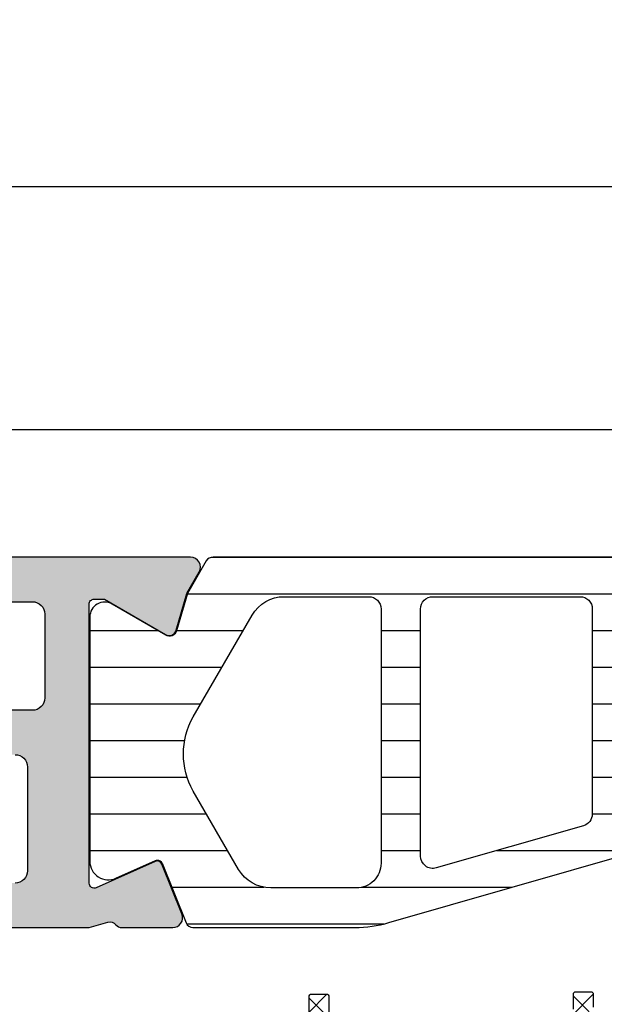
# Model space of a CAD drawing. Header units: millimetres. Extents: x 373037 to 682063, y 76092 to 274210.
# Tile 383 of 552: x 681549 to 681573, y 255485 to 255524. Entities that reach past the tile are written whole.
import ezdxf

# ---------------------------------------------------------------- set-up
doc = ezdxf.new("R2010")
doc.units = ezdxf.units.MM
doc.header["$LTSCALE"] = 100
doc.layers.add('PUDORYS', color=253, linetype='CONTINUOUS')

msp = doc.modelspace()

# ---------------------------------------------------------------- hatches: boundary and pattern name
at = {"layer": 'PUDORYS', "true_color": 0x939598}
h = msp.add_hatch(color=252, dxfattribs=at)
edge = h.paths.add_edge_path(flags=16)
edge.add_ellipse((681522.1563332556, 255496.954286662), major_axis=(-0.4999740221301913, 0), ratio=1, start_angle=-0.002977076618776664, end_angle=90.00297707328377, ccw=False)
edge.add_line((681521.656359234, 255496.9543126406), (681521.656359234, 255514.9543126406))
edge.add_ellipse((681522.1563332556, 255514.9543386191), major_axis=(-0.4999740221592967, 0), ratio=1, start_angle=-90.00297707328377, end_angle=0.002977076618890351, ccw=False)
edge.add_line((681522.156359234, 255515.4543126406), (681534.656359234, 255515.4543126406))
edge.add_ellipse((681534.656337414, 255514.9542908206), major_axis=(-0.5000218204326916, 0), ratio=1, start_angle=180.0025002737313, end_angle=269.99749972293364, ccw=False)
edge.add_line((681535.156359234, 255514.9543126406), (681535.156359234, 255502.3512616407))
edge.add_ellipse((681536.6563581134, 255502.3512605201), major_axis=(-1.499998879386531, 0), ratio=1, start_angle=-4.280432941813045e-05, end_angle=90.00004280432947)
edge.add_line((681536.656359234, 255500.8512616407), (681549.656347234, 255500.8512616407))
edge.add_ellipse((681549.6563476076, 255500.3512620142), major_axis=(-0.4999996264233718, 0), ratio=1, start_angle=179.9999571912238, end_angle=270.0000428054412, ccw=False)
edge.add_line((681550.156347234, 255500.3512616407), (681550.156347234, 255496.9543126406))
edge.add_ellipse((681549.6563476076, 255496.954312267), major_axis=(-0.4999996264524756, 0), ratio=1, start_angle=89.99995719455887, end_angle=180.0000428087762, ccw=False)
edge.add_line((681549.656347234, 255496.4543126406), (681522.156359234, 255496.4543126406))
edge = h.paths.add_edge_path()
edge.add_line((681520.9563472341, 255467.6543176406), (681523.9563472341, 255467.6543176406))
edge.add_line((681523.9563472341, 255467.6543176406), (681523.9563472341, 255469.6543176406))
edge.add_arc((681523.4563732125, 255469.6543436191), 0.4999740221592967, 359.9970229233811, 450.0029770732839)
edge.add_line((681523.4563472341, 255470.1543176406), (681522.9563472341, 255470.1543176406))
edge.add_line((681522.9563472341, 255470.1543176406), (681522.9563472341, 255469.1543176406))
edge.add_line((681522.9563472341, 255469.1543176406), (681521.9563472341, 255469.1543176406))
edge.add_arc((681521.9564113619, 255470.1543817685), 1.000064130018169, 180.0036740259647, 269.9963259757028, ccw=False)
edge.add_line((681520.9563472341, 255470.1543176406), (681520.9563472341, 255474.1543176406))
edge.add_arc((681521.9563772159, 255474.1542876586), 1.000029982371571, 90.00171778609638, 179.9982822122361, ccw=False)
edge.add_line((681521.9563472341, 255475.1543176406), (681522.9563472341, 255475.1543176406))
edge.add_line((681522.9563472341, 255475.1543176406), (681522.9563472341, 255474.1543176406))
edge.add_line((681522.9563472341, 255474.1543176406), (681523.4563472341, 255474.1543176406))
edge.add_arc((681523.4563416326, 255474.654323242), 0.5000056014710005, 270.0006418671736, 359.9993581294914)
edge.add_line((681523.9563472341, 255474.6543176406), (681523.9563472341, 255477.4543206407))
edge.add_arc((681523.4563472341, 255477.4543206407), 0.5, 0, 180)
edge.add_line((681522.9563472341, 255477.4543206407), (681522.9563472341, 255477.1543176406))
edge.add_arc((681522.4563365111, 255477.1543283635), 0.5000107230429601, 270.00122873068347, 359.99877127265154, ccw=False)
edge.add_line((681522.4563472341, 255476.6543176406), (681521.9563472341, 255476.6543176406))
edge.add_arc((681521.9564151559, 255477.1543855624), 0.5000679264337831, 180.007782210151, 269.99221778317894, ccw=False)
edge.add_line((681521.4563472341, 255477.1543176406), (681521.4563472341, 255488.4543126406))
edge.add_arc((681521.956369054, 255488.4542908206), 0.5000218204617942, 90.0025002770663, 179.9974997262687, ccw=False)
edge.add_line((681521.9563472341, 255488.9543126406), (681522.4563472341, 255488.9543126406))
edge.add_arc((681522.4564099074, 255488.4543753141), 0.4999373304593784, -0.007182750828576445, 90.00718274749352, ccw=False)
edge.add_line((681522.9563472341, 255488.4543126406), (681522.9563472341, 255488.1543096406))
edge.add_arc((681523.4564100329, 255488.1543724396), 0.5000628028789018, 180.007195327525, 269.9928046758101)
edge.add_line((681523.4563472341, 255487.6543096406), (681527.9563472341, 255487.6543096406))
edge.add_arc((681527.9563416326, 255488.1543152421), 0.5000056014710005, 270.0006418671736, 359.9993581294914)
edge.add_line((681528.4563472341, 255488.1543096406), (681528.4563472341, 255488.9543126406))
edge.add_arc((681527.9563732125, 255488.9543386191), 0.4999740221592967, 359.9970229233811, 450.0029770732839)
edge.add_line((681527.9563472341, 255489.4543126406), (681525.9563472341, 255489.4543126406))
edge.add_arc((681525.9564151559, 255489.9543805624), 0.5000679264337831, 180.007782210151, 269.99221778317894, ccw=False)
edge.add_line((681525.4563472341, 255489.9543126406), (681525.4563472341, 255490.4543126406))
edge.add_arc((681524.9564099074, 255490.4543753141), 0.4999373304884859, 359.9928172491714, 450.0071827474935)
edge.add_line((681524.9563472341, 255490.9543126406), (681521.9563472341, 255490.9543126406))
edge.add_arc((681521.9564023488, 255491.4543677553), 0.500055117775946, 180.0063149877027, 269.99368500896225, ccw=False)
edge.add_line((681521.4563472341, 255491.4543126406), (681521.4563472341, 255493.1543096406))
edge.add_arc((681522.9563153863, 255493.1543414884), 1.499968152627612, 89.99878348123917, 180.0012165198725, ccw=False)
edge.add_line((681522.9563472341, 255494.6543096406), (681548.9563472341, 255494.6543096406))
edge.add_arc((681548.9563680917, 255494.1543304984), 0.4999791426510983, -0.0023902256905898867, 90.00239022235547, ccw=False)
edge.add_line((681549.4563472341, 255494.1543096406), (681549.4563472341, 255489.9543126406))
edge.add_arc((681548.9563416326, 255489.954318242), 0.500005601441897, 270.00064186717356, 359.9993581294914, ccw=False)
edge.add_line((681548.9563472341, 255489.4543126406), (681546.9563472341, 255489.4543126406))
edge.add_arc((681546.956369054, 255488.9542908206), 0.5000218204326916, 90.00250027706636, 179.9974997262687)
edge.add_line((681546.4563472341, 255488.9543126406), (681546.4563472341, 255488.1543096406))
edge.add_arc((681546.9563997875, 255488.1543621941), 0.5000525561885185, 180.0060215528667, 269.9939784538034)
edge.add_line((681546.9563472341, 255487.6543096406), (681551.9563482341, 255487.6543096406))
edge.add_line((681551.9563482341, 255487.6543096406), (681552.7142372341, 255487.8716306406))
edge.add_arc((681552.7969285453, 255487.5832522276), 0.2999999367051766, 37.90481469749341, 106.00002424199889, ccw=False)
edge.add_arc((681553.2703483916, 255487.9518627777), 0.3000001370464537, 217.904718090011, 269.999969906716)
edge.add_line((681553.2703482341, 255487.6518626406), (681555.3344952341, 255487.6518646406))
edge.add_arc((681555.3344956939, 255488.0518640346), 0.399999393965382, 269.999934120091, 381.9737695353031)
edge.add_line((681555.705437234, 255488.2015366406), (681554.8890762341, 255490.2247656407))
edge.add_arc((681554.7036059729, 255490.1499290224), 0.199999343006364, 21.97390783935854, 114.1410924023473)
edge.add_line((681554.621809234, 255490.3324366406), (681552.238124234, 255489.2641166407))
edge.add_arc((681552.1563275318, 255489.4466247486), 0.1999997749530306, 179.180099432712, 294.1410254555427, ccw=False)
edge.add_line((681551.9563482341, 255489.4494866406), (681551.9563472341, 255500.7535666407))
edge.add_arc((681552.1477617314, 255500.76199836), 0.191600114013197, 88.95554996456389, 182.5222218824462, ccw=False)
edge.add_line((681552.151254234, 255500.9535666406), (681552.571838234, 255500.9535666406))
edge.add_line((681552.5718382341, 255500.9535666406), (681555.0374502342, 255499.5218316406))
edge.add_arc((681555.1882619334, 255499.7811686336), 0.2999997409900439, 239.8208038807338, 344.0000282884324)
edge.add_line((681555.476640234, 255499.6984776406), (681555.904511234, 255501.1906386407))
edge.add_line((681555.904511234, 255501.1906386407), (681556.402923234, 255502.0539136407))
edge.add_arc((681556.0565129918, 255502.2539135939), 0.4000000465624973, 330.0000115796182, 449.9999652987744)
edge.add_line((681556.056513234, 255502.6539136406), (681551.9485822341, 255502.6535666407))
edge.add_line((681551.9485822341, 255502.6535666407), (681537.456525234, 255502.6512616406))
edge.add_arc((681537.4563471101, 255503.1512614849), 0.4999998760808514, 179.9999821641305, 270.0204115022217, ccw=False)
edge.add_line((681536.9563472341, 255503.1512616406), (681536.9563472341, 255508.5543036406))
edge.add_arc((681537.4563468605, 255508.5543040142), 0.4999996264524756, 89.99995719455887, 180.0000428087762, ccw=False)
edge.add_line((681537.4563472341, 255509.0543036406), (681539.9563472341, 255509.0543036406))
edge.add_arc((681539.9563476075, 255509.554303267), 0.4999996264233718, 269.9999571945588, 360.0000428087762)
edge.add_line((681540.4563472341, 255509.5543036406), (681540.4563472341, 255510.8543066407))
edge.add_arc((681539.9563680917, 255510.8543274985), 0.4999791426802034, 359.9976097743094, 450.0023902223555)
edge.add_line((681539.9563472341, 255511.3543066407), (681539.4563472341, 255511.3543066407))
edge.add_line((681539.4563472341, 255511.3543066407), (681539.4563472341, 255510.3543066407))
edge.add_line((681539.4563472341, 255510.3543066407), (681537.9563472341, 255510.3543066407))
edge.add_arc((681537.9563789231, 255511.3543383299), 1.000031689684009, 180.0018155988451, 269.9981844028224, ccw=False)
edge.add_line((681536.9563472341, 255511.3543066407), (681536.9563472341, 255515.3543066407))
edge.add_arc((681537.9564164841, 255515.3542373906), 1.00006925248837, 90.00396746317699, 179.9960325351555, ccw=False)
edge.add_line((681537.9563472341, 255516.3543066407), (681539.4563472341, 255516.3543066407))
edge.add_line((681539.4563472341, 255516.3543066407), (681539.4563472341, 255515.3543066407))
edge.add_line((681539.4563472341, 255515.3543066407), (681539.9563472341, 255515.3543066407))
edge.add_arc((681539.9563732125, 255515.8542806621), 0.4999740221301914, 269.9970229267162, 360.0029770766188)
edge.add_line((681540.4563472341, 255515.8543066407), (681540.4563472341, 255517.1543096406))
edge.add_arc((681539.9563416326, 255517.1543040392), 0.500005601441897, 0.0006418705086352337, 89.99935813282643)
edge.add_line((681539.9563472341, 255517.6543096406), (681520.9563472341, 255517.6543096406))
edge.add_arc((681520.9563179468, 255516.1543389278), 1.49997071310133, 89.9988812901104, 180.0011187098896)
edge.add_line((681519.4563472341, 255516.1543096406), (681519.4563472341, 255469.1543176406))
edge.add_arc((681520.9564075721, 255469.1543779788), 1.500060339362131, 180.0023046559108, 269.9976953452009)
h = msp.add_hatch(dxfattribs=at)
h.set_pattern_fill('ANSI31', color=252, scale=0.468, angle=135, style=0)
h.set_pattern_definition([(180, (681597.4563192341, 255502.6543376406), (-4.240520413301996e-16, -1.4859), [])])
edge = h.paths.add_edge_path(flags=16)
edge.add_line((681579.367841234, 255500.3062376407), (681580.651203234, 255498.0835276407))
edge.add_ellipse((681578.9194782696, 255497.0836552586), major_axis=(-1.999654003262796, 0), ratio=1, start_angle=150.0000457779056, end_angle=210.0015014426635, ccw=False)
edge.add_line((681580.6512302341, 255496.0838296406), (681579.999102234, 255494.9543116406))
edge.add_ellipse((681577.4010220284, 255496.454314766), major_axis=(-3.000005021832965, 0), ratio=1, start_angle=106.00005471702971, end_angle=149.9999864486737, ccw=False)
edge.add_line((681578.2279382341, 255493.5705256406), (681574.5569162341, 255492.5178776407))
edge.add_ellipse((681574.4190974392, 255492.9985086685), major_axis=(-0.5000002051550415, 0), ratio=1, start_angle=-0.0007989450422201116, end_angle=106.0000072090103, ccw=False)
edge.add_line((681573.919097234, 255492.9985156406), (681573.919207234, 255500.5562686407))
edge.add_ellipse((681574.4192070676, 255500.5562588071), major_axis=(-0.4999998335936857, 0), ratio=1, start_angle=269.99917877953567, end_angle=359.998873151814, ccw=False)
edge.add_line((681574.419214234, 255501.0562586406), (681578.068863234, 255501.0562026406))
edge.add_ellipse((681578.0688237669, 255499.5562033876), major_axis=(-1.499999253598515, 0), ratio=1, start_angle=210.0015272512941, end_angle=269.99849246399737, ccw=False)
edge = h.paths.add_edge_path(flags=16)
edge.add_line((681572.3192052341, 255500.5562866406), (681572.319078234, 255492.2529566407))
edge.add_ellipse((681571.8190779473, 255492.2529648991), major_axis=(-0.5000002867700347, 0), ratio=1, start_angle=105.99994394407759, end_angle=179.9990536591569, ccw=False)
edge.add_line((681571.9568962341, 255491.7723336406), (681566.004134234, 255490.0654066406))
edge.add_ellipse((681565.8663152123, 255490.5460373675), major_axis=(-0.4999999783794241, 0), ratio=1, start_angle=-0.0009480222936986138, end_angle=106.0000416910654, ccw=False)
edge.add_line((681565.366315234, 255490.5460456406), (681565.366485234, 255500.5563996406))
edge.add_ellipse((681565.8664854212, 255500.5563874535), major_axis=(-0.5000001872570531, 0), ratio=1, start_angle=269.9991047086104, end_angle=359.99860345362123, ccw=False)
edge.add_line((681565.8664932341, 255501.0563876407), (681571.8192132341, 255501.0562976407))
edge.add_ellipse((681571.8192049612, 255500.5562973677), major_axis=(-0.5000002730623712, 0), ratio=1, start_angle=179.9987707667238, end_angle=269.9990519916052, ccw=False)
edge = h.paths.add_edge_path(flags=16)
edge.add_line((681558.0021812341, 255490.0072506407), (681556.1682922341, 255493.1836406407))
edge.add_ellipse((681558.7663719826, 255494.6836405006), major_axis=(-3.000002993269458, 0), ratio=1, start_angle=-30.00149175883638, end_angle=29.999963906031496, ccw=False)
edge.add_line((681556.168332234, 255496.1837096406), (681558.5488272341, 255500.3065926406))
edge.add_ellipse((681559.8478455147, 255499.5565569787), major_axis=(-1.500000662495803, 0), ratio=1, start_angle=269.9984828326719, end_angle=329.998441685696, ccw=False)
edge.add_line((681559.847885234, 255501.0565576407), (681563.266499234, 255501.0564666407))
edge.add_ellipse((681563.2664857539, 255500.5564671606), major_axis=(-0.4999994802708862, 0), ratio=1, start_angle=179.9985653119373, end_angle=269.9984552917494, ccw=False)
edge.add_line((681563.766485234, 255500.5564546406), (681563.766304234, 255490.2571396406))
edge.add_ellipse((681562.7663038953, 255490.2571579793), major_axis=(-1.00000033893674, 0), ratio=1, start_angle=89.99847242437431, end_angle=179.9989492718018, ccw=False)
edge.add_line((681562.7662772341, 255489.2571576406), (681559.301179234, 255489.2572506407))
edge.add_ellipse((681559.3012194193, 255490.7572507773), major_axis=(-1.500000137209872, 0), ratio=1, start_angle=30.000003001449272, end_angle=89.99846503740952, ccw=False)
edge = h.paths.add_edge_path()
edge.add_line((681556.154375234, 255487.6573826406), (681562.707438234, 255487.6571606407))
edge.add_arc((681562.7076050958, 255492.657158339), 4.99999770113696, 269.9980879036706, 286.0000237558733)
edge.add_line((681564.0857932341, 255487.8508526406), (681578.972211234, 255492.1194636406))
edge.add_arc((681579.1100297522, 255491.6388332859), 0.4999994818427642, -7.394487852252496e-05, 105.99999798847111, ccw=False)
edge.add_line((681579.6100292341, 255491.6388326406), (681579.6100292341, 255487.7554586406))
edge.add_arc((681580.6100292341, 255487.7554386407), 1.000000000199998, 179.9988540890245, 359.9988540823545)
edge.add_line((681581.6100292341, 255487.7554186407), (681581.6102172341, 255492.4537546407))
edge.add_line((681581.6102172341, 255492.4537546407), (681581.7662692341, 255492.4537546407))
edge.add_arc((681581.766269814, 255492.7537546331), 0.2999999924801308, 269.9998892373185, 338.02615412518)
edge.add_line((681582.0444762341, 255492.6414996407), (681583.0176632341, 255495.0534016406))
edge.add_arc((681583.2031344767, 255494.9785650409), 0.2000002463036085, 65.8590177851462, 158.0262022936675, ccw=False)
edge.add_line((681583.2849312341, 255495.1610736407), (681584.8836162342, 255494.4445736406))
edge.add_arc((681585.1903544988, 255495.1289793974), 0.7499997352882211, 245.8589415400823, 360.0000185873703)
edge.add_line((681585.9403542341, 255495.1289796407), (681585.9403542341, 255500.2365286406))
edge.add_arc((681585.3403544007, 255500.2365285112), 0.5999998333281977, 1.23619343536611e-05, 120.14292486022)
edge.add_line((681585.0390592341, 255500.7553936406), (681582.8671022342, 255499.4941776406))
edge.add_arc((681582.7164539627, 255499.7536102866), 0.3000003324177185, 196.0000690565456, 300.1430306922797, ccw=False)
edge.add_line((681582.428075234, 255499.6709186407), (681581.9938082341, 255501.1853906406))
edge.add_line((681581.9938082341, 255501.1853906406), (681581.231260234, 255502.5061626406))
edge.add_arc((681580.9714530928, 255502.3561619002), 0.299999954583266, 30.00016829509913, 92.46330478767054)
edge.add_line((681580.958559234, 255502.6558846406), (681556.968905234, 255502.6558846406))
edge.add_arc((681556.9489505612, 255502.356548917), 0.300000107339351, 86.18612376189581, 149.9998522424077)
edge.add_line((681556.689143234, 255502.5065496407), (681555.926575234, 255501.1857436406))
edge.add_line((681555.926575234, 255501.1857436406), (681555.4923082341, 255499.6712726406))
edge.add_arc((681555.2039291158, 255499.7539637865), 0.3000005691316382, 239.8570815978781, 344.0000432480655, ccw=False)
edge.add_line((681555.0532812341, 255499.4945306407), (681552.8813252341, 255500.7557466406))
edge.add_arc((681552.5800295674, 255500.2368812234), 0.6000003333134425, 59.85704764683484, 179.999960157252)
edge.add_line((681551.980029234, 255500.2368816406), (681551.980029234, 255490.3332816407))
edge.add_arc((681552.7300292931, 255490.3332808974), 0.750000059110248, 179.9999432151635, 294.1410202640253)
edge.add_line((681553.0367672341, 255489.6488746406), (681554.6354522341, 255490.3653746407))
edge.add_arc((681554.7172489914, 255490.1828660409), 0.2000002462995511, 21.973797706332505, 114.1409822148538, ccw=False)
edge.add_line((681554.902720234, 255490.2577026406), (681555.876179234, 255487.8451276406))
edge.add_arc((681556.1543850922, 255487.9573818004), 0.2999991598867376, 201.9737385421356, 269.9981172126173)
h = msp.add_hatch(dxfattribs=at)
h.set_pattern_fill('ANSI37', color=252, scale=0.48, angle=180, style=0)
h.set_pattern_definition([(225, (681579.4563192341, 255472.6543378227), (1.077630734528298, -1.077630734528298), []), (315, (681579.4563192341, 255472.6543378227), (1.077630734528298, 1.077630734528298), [])])
edge = h.paths.add_edge_path(flags=16)
edge.add_line((681582.8575962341, 255471.9900438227), (681582.7578522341, 255470.5971898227))
edge.add_arc((681583.3563191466, 255470.5543323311), 0.5999995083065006, 175.9039194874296, 270.0000083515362)
edge.add_arc((681583.3563193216, 255470.5543323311), 0.5999995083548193, 269.9999916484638, 364.0960805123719)
edge.add_line((681583.9547862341, 255470.5971898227), (681583.8550422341, 255471.9900438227))
edge.add_arc((681583.356319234, 255471.9543293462), 0.5000001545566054, 4.096064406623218, 175.903935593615)
edge = h.paths.add_edge_path(flags=16)
edge.add_arc((681584.9563158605, 255475.1543374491), 0.4999996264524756, 179.9999571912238, 270.0000428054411)
edge.add_line((681584.9563162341, 255474.6543378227), (681588.550001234, 255474.6543378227))
edge.add_arc((681588.5500012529, 255475.1543381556), 0.5000003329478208, 269.9999978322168, 383.2180265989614)
edge.add_line((681589.009507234, 255475.3514538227), (681586.293629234, 255481.6825558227))
edge.add_arc((681585.8341238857, 255481.485439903), 0.4999998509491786, 23.21808178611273, 92.50011062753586)
edge.add_line((681585.812313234, 255481.9849638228), (681584.934506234, 255481.9466378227))
edge.add_arc((681584.9563157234, 255481.4471142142), 0.4999994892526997, 92.49997911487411, 180.0000448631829)
edge.add_line((681584.4563162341, 255481.4471138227), (681584.4563162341, 255475.1543378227))
edge = h.paths.add_edge_path(flags=16)
edge.add_line((681559.402397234, 255480.5624998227), (681555.253727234, 255471.6656468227))
edge.add_arc((681555.706880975, 255471.4543376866), 0.4999998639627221, 154.9999920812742, 270.0000296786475)
edge.add_line((681555.7068812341, 255470.9543378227), (681565.056316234, 255470.9543378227))
edge.add_arc((681565.0563166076, 255471.4543374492), 0.4999996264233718, 269.9999571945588, 360.0000428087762)
edge.add_line((681565.556316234, 255471.4543378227), (681565.556316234, 255480.5782608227))
edge.add_arc((681565.0563161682, 255480.5782606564), 0.5000000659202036, 1.904982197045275e-05, 92.50002724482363)
edge.add_line((681565.0345062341, 255481.0777848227), (681559.8337422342, 255480.8507148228))
edge.add_arc((681559.8555519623, 255480.3511894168), 0.5000012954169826, 92.49999748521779, 154.9999080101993)
edge = h.paths.add_edge_path(flags=16)
edge.add_arc((681568.2563158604, 255471.4543374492), 0.4999996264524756, 179.9999571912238, 270.0000428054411)
edge.add_line((681568.256316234, 255470.9543378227), (681575.4563162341, 255470.9543378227))
edge.add_arc((681575.4563166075, 255471.4543374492), 0.4999996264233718, 269.9999571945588, 360.0000428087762)
edge.add_line((681575.9563162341, 255471.4543378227), (681575.9563162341, 255472.6543378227))
edge.add_arc((681577.9563147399, 255472.6543393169), 1.999998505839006, 89.99995719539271, 180.0000428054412, ccw=False)
edge.add_line((681577.9563162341, 255474.6543378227), (681581.7563162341, 255474.6543378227))
edge.add_arc((681581.7563166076, 255475.1543374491), 0.4999996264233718, 269.9999571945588, 360.0000428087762)
edge.add_line((681582.256316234, 255475.1543378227), (681582.256316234, 255481.3073988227))
edge.add_arc((681581.7563161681, 255481.3073986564), 0.5000000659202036, 1.906316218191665e-05, 92.50002724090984)
edge.add_line((681581.7345062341, 255481.8069228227), (681576.2345062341, 255481.5667878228))
edge.add_arc((681576.2563157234, 255481.0672642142), 0.4999994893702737, 92.4999791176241, 180.0000448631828)
edge.add_line((681575.756316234, 255481.0672638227), (681575.756316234, 255475.7543378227))
edge.add_arc((681574.656316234, 255475.7543378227), 1.100000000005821, 180.0000000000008, 360, ccw=False)
edge.add_line((681573.556316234, 255475.7543378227), (681573.556316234, 255480.9275488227))
edge.add_arc((681573.0563161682, 255480.9275486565), 0.5000000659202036, 1.904982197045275e-05, 92.50002724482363)
edge.add_line((681573.0345062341, 255481.4270728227), (681568.2345062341, 255481.2174998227))
edge.add_arc((681568.2563157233, 255480.7179762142), 0.4999994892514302, 92.49997911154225, 180.0000448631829)
edge.add_line((681567.756316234, 255480.7179758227), (681567.756316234, 255471.4543378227))
edge = h.paths.add_edge_path()
edge.add_line((681553.043263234, 255472.8407948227), (681557.141112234, 255481.6286608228))
edge.add_ellipse((681559.8600376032, 255480.3608033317), major_axis=(-3.000002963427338, 0), ratio=1, start_angle=272.5000588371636, end_angle=334.9999693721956, ccw=False)
edge.add_line((681559.729176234, 255483.3579508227), (681560.378126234, 255483.3862848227))
edge.add_ellipse((681560.3563167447, 255483.8858084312), major_axis=(-0.4999994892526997, 0), ratio=1, start_angle=92.4999791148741, end_angle=180.0000448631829)
edge.add_line((681560.856316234, 255483.8858088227), (681560.856316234, 255484.8543378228))
edge.add_ellipse((681560.9563161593, 255484.8543378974), major_axis=(-0.09999992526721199, 0), ratio=1, start_angle=-90.00004282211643, end_angle=4.275541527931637e-05, ccw=False)
edge.add_line((681560.9563162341, 255484.9543378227), (681561.556316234, 255484.9543378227))
edge.add_ellipse((681561.5563163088, 255484.8543378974), major_axis=(-0.09999992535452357, 0), ratio=1, start_angle=179.9999572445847, end_angle=270.0000428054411, ccw=False)
edge.add_line((681561.656316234, 255484.8543378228), (681561.656316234, 255483.9512998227))
edge.add_ellipse((681562.1563162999, 255483.9512999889), major_axis=(-0.5000000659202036, 0), ratio=1, start_angle=1.904982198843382e-05, end_angle=92.5000272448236)
edge.add_line((681562.1781262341, 255483.4517758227), (681571.0784202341, 255483.8456138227))
edge.add_ellipse((681571.0563161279, 255484.3451250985), major_axis=(-0.5000001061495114, 0), ratio=1, start_angle=92.53376922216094, end_angle=180.0000829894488)
edge.add_line((681571.556316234, 255484.3451258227), (681571.556316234, 255484.9543378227))
edge.add_ellipse((681571.6563161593, 255484.9543378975), major_axis=(-0.09999992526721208, 0), ratio=1, start_angle=-90.00004280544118, end_angle=4.28221164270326e-05, ccw=False)
edge.add_line((681571.656316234, 255485.0543378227), (681572.256316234, 255485.0543378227))
edge.add_ellipse((681572.2563163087, 255484.9543378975), major_axis=(-0.09999992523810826, 0), ratio=1, start_angle=179.9999571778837, end_angle=270.0000428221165, ccw=False)
edge.add_line((681572.356316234, 255484.9543378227), (681572.356316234, 255484.4247758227))
edge.add_ellipse((681572.8563167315, 255484.424775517), major_axis=(-0.5000004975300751, 0), ratio=1, start_angle=-3.50313650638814e-05, end_angle=92.53369799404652)
edge.add_line((681572.8784202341, 255483.9252638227), (681584.4186452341, 255484.4359198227))
edge.add_ellipse((681584.3968357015, 255484.9354444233), major_axis=(-0.5000004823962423, 0), ratio=1, start_angle=92.49997908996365, end_angle=183.2170573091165)
edge.add_line((681584.8960482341, 255484.9635038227), (681584.607485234, 255490.0972468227))
edge.add_ellipse((681584.197067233, 255489.9816913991), major_axis=(-0.4263754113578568, 0), ratio=1, start_angle=195.7248544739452, end_angle=339.2410276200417)
edge.add_line((681583.798372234, 255490.1328148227), (681583.799612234, 255489.9002118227))
edge.add_line((681583.7996122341, 255489.9002118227), (681584.0977502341, 255488.0176328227))
edge.add_line((681584.0977502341, 255488.0176328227), (681583.6973242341, 255485.1683478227))
edge.add_ellipse((681583.4002436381, 255485.2100984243), major_axis=(-0.2999999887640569, 0), ratio=1, start_angle=55.4022536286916, end_angle=172.0002559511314, ccw=False)
edge.add_ellipse((681584.9333570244, 255487.4326695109), major_axis=(-3.000047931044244, 0), ratio=1, start_angle=-18.00842457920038, end_angle=55.4023587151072, ccw=False)
edge.add_line((681582.0802782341, 255488.3601548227), (681582.7138542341, 255490.6150458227))
edge.add_ellipse((681583.4890667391, 255490.4541162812), major_axis=(-0.791740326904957, 0), ratio=1, start_angle=276.7983462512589, end_angle=348.2723102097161, ccw=False)
edge.add_line((681583.3953442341, 255491.2402898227), (681584.4535542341, 255491.2415108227))
edge.add_ellipse((681584.3244299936, 255490.0624245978), major_axis=(-1.186135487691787, 0), ratio=1, start_angle=198.655576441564, end_angle=263.75032184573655, ccw=False)
edge.add_line((681585.4482442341, 255490.4418438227), (681586.5425772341, 255487.2005038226))
edge.add_line((681586.5425772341, 255487.2005038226), (681589.4323552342, 255479.1507088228))
edge.add_line((681589.432355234, 255479.1507088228), (681593.765164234, 255469.2528318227))
edge.add_ellipse((681593.3061552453, 255469.0545617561), major_axis=(-0.5000002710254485, 0), ratio=1, start_angle=90.06657638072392, end_angle=203.3620494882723, ccw=False)
edge.add_line((681593.3067362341, 255468.5545618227), (681592.760035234, 255468.5539268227))
edge.add_ellipse((681592.7594549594, 255469.0539269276), major_axis=(-0.5000004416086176, 0), ratio=1, start_angle=23.920824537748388, end_angle=90.06649452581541, ccw=False)
edge.add_line((681592.302401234, 255468.8511898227), (681590.900645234, 255472.0551928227))
edge.add_ellipse((681589.9845041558, 255471.6543384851), major_axis=(-0.9999993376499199, 0), ratio=1, start_angle=203.631614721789, end_angle=270.000052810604)
edge.add_line((681589.984503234, 255472.6543378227), (681584.756561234, 255472.6543378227))
edge.add_line((681584.756561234, 255472.6543378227), (681584.7565522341, 255470.8548588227))
edge.add_line((681584.7565522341, 255470.8548588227), (681585.2713532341, 255470.7169168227))
edge.add_ellipse((681585.1565879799, 255470.4397628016), major_axis=(-0.2999756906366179, 0), ratio=1, start_angle=157.4964333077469, end_angle=247.5062997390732, ccw=False)
edge.add_line((681585.4337222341, 255470.3249498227), (681584.5845552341, 255469.0548228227))
edge.add_ellipse((681583.7186910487, 255469.5545435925), major_axis=(-0.9997207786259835, 0), ratio=1, start_angle=89.99238815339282, end_angle=150.0092393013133, ccw=False)
edge.add_line((681583.718558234, 255468.5548228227), (681582.994197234, 255468.5548538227))
edge.add_ellipse((681582.9944052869, 255469.5545916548), major_axis=(-0.9997378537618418, 0), ratio=1, start_angle=29.991324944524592, end_angle=89.98807632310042, ccw=False)
edge.add_line((681582.1285312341, 255469.0548538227), (681581.2793642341, 255470.3249498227))
edge.add_ellipse((681581.5565117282, 255470.4397617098), major_axis=(-0.2999875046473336, 0), ratio=1, start_angle=-67.50139619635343, end_angle=22.502406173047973, ccw=False)
edge.add_line((681581.441718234, 255470.7169168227), (681581.956534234, 255470.8548888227))
edge.add_line((681581.9565342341, 255470.8548888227), (681581.9565422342, 255472.6543378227))
edge.add_line((681581.956542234, 255472.6543378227), (681578.7563152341, 255472.6543378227))
edge.add_ellipse((681578.7563150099, 255472.3543380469), major_axis=(-0.2999997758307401, 0), ratio=1, start_angle=-90.00004281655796, end_angle=4.279988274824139e-05)
edge.add_line((681578.4563152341, 255472.3543378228), (681578.4563152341, 255469.0543418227))
edge.add_ellipse((681577.9563156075, 255469.0543414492), major_axis=(-0.4999996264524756, 0), ratio=1, start_angle=89.99995719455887, end_angle=180.0000428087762, ccw=False)
edge.add_line((681577.9563152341, 255468.5543418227), (681551.0586932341, 255468.5543418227))
edge.add_line((681551.0586932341, 255468.5543418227), (681550.1635752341, 255470.1047338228))
edge.add_ellipse((681550.5965877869, 255470.3547339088), major_axis=(-0.4999999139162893, 0), ratio=1, start_angle=-89.99993665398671, end_angle=30.000017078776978, ccw=False)
edge.add_line((681550.5965872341, 255470.8547338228), (681550.5965872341, 255472.5521048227))
edge.add_line((681550.5965872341, 255472.5521048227), (681552.590109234, 255472.5521048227))
edge.add_ellipse((681552.5901095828, 255473.0521050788), major_axis=(-0.5000002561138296, 0), ratio=1, start_angle=89.99996004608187, end_angle=154.9998714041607)
h = msp.add_hatch(dxfattribs=at)
h.set_pattern_fill('ANSI37', color=252, scale=0.48, angle=180, style=0)
h.set_pattern_definition([(225, (681579.4563192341, 255472.6543376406), (1.077630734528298, -1.077630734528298), []), (315, (681579.4563192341, 255472.6543376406), (1.077630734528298, 1.077630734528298), [])])
edge = h.paths.add_edge_path(flags=16)
edge.add_line((681582.8575962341, 255471.9900436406), (681582.7578522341, 255470.5971896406))
edge.add_arc((681583.3563191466, 255470.554332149), 0.5999995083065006, 175.9039194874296, 270.0000083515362)
edge.add_arc((681583.3563193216, 255470.554332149), 0.5999995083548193, 269.9999916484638, 364.0960805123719)
edge.add_line((681583.9547862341, 255470.5971896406), (681583.8550422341, 255471.9900436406))
edge.add_arc((681583.356319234, 255471.9543291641), 0.5000001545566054, 4.096064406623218, 175.903935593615)
edge = h.paths.add_edge_path(flags=16)
edge.add_arc((681584.9563158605, 255475.154337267), 0.4999996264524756, 179.9999571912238, 270.0000428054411)
edge.add_line((681584.9563162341, 255474.6543376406), (681588.550001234, 255474.6543376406))
edge.add_arc((681588.5500012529, 255475.1543379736), 0.5000003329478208, 269.9999978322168, 383.2180265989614)
edge.add_line((681589.009507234, 255475.3514536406), (681586.293629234, 255481.6825556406))
edge.add_arc((681585.8341238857, 255481.4854397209), 0.4999998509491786, 23.21808178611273, 92.50011062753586)
edge.add_line((681585.812313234, 255481.9849636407), (681584.934506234, 255481.9466376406))
edge.add_arc((681584.9563157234, 255481.4471140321), 0.4999994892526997, 92.49997911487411, 180.0000448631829)
edge.add_line((681584.4563162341, 255481.4471136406), (681584.4563162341, 255475.1543376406))
edge = h.paths.add_edge_path(flags=16)
edge.add_line((681559.402397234, 255480.5624996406), (681555.253727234, 255471.6656466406))
edge.add_arc((681555.706880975, 255471.4543375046), 0.4999998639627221, 154.9999920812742, 270.0000296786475)
edge.add_line((681555.7068812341, 255470.9543376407), (681565.056316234, 255470.9543376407))
edge.add_arc((681565.0563166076, 255471.4543372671), 0.4999996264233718, 269.9999571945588, 360.0000428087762)
edge.add_line((681565.556316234, 255471.4543376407), (681565.556316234, 255480.5782606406))
edge.add_arc((681565.0563161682, 255480.5782604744), 0.5000000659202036, 1.904982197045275e-05, 92.50002724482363)
edge.add_line((681565.0345062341, 255481.0777846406), (681559.8337422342, 255480.8507146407))
edge.add_arc((681559.8555519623, 255480.3511892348), 0.5000012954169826, 92.49999748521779, 154.9999080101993)
edge = h.paths.add_edge_path(flags=16)
edge.add_arc((681568.2563158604, 255471.4543372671), 0.4999996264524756, 179.9999571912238, 270.0000428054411)
edge.add_line((681568.256316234, 255470.9543376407), (681575.4563162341, 255470.9543376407))
edge.add_arc((681575.4563166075, 255471.4543372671), 0.4999996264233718, 269.9999571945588, 360.0000428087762)
edge.add_line((681575.9563162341, 255471.4543376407), (681575.9563162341, 255472.6543376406))
edge.add_arc((681577.9563147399, 255472.6543391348), 1.999998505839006, 89.99995719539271, 180.0000428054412, ccw=False)
edge.add_line((681577.9563162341, 255474.6543376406), (681581.7563162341, 255474.6543376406))
edge.add_arc((681581.7563166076, 255475.154337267), 0.4999996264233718, 269.9999571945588, 360.0000428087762)
edge.add_line((681582.256316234, 255475.1543376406), (681582.256316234, 255481.3073986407))
edge.add_arc((681581.7563161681, 255481.3073984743), 0.5000000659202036, 1.906316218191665e-05, 92.50002724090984)
edge.add_line((681581.7345062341, 255481.8069226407), (681576.2345062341, 255481.5667876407))
edge.add_arc((681576.2563157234, 255481.0672640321), 0.4999994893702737, 92.4999791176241, 180.0000448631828)
edge.add_line((681575.756316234, 255481.0672636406), (681575.756316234, 255475.7543376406))
edge.add_arc((681574.656316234, 255475.7543376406), 1.100000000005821, 180.0000000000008, 360, ccw=False)
edge.add_line((681573.556316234, 255475.7543376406), (681573.556316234, 255480.9275486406))
edge.add_arc((681573.0563161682, 255480.9275484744), 0.5000000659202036, 1.904982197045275e-05, 92.50002724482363)
edge.add_line((681573.0345062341, 255481.4270726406), (681568.2345062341, 255481.2174996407))
edge.add_arc((681568.2563157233, 255480.7179760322), 0.4999994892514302, 92.49997911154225, 180.0000448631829)
edge.add_line((681567.756316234, 255480.7179756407), (681567.756316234, 255471.4543376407))
edge = h.paths.add_edge_path()
edge.add_line((681553.043263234, 255472.8407946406), (681557.141112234, 255481.6286606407))
edge.add_ellipse((681559.8600376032, 255480.3608031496), major_axis=(-3.000002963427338, 0), ratio=1, start_angle=272.5000588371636, end_angle=334.9999693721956, ccw=False)
edge.add_line((681559.729176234, 255483.3579506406), (681560.378126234, 255483.3862846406))
edge.add_ellipse((681560.3563167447, 255483.8858082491), major_axis=(-0.4999994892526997, 0), ratio=1, start_angle=92.4999791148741, end_angle=180.0000448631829)
edge.add_line((681560.856316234, 255483.8858086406), (681560.856316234, 255484.8543376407))
edge.add_ellipse((681560.9563161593, 255484.8543377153), major_axis=(-0.09999992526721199, 0), ratio=1, start_angle=-90.00004282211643, end_angle=4.275541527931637e-05, ccw=False)
edge.add_line((681560.9563162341, 255484.9543376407), (681561.556316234, 255484.9543376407))
edge.add_ellipse((681561.5563163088, 255484.8543377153), major_axis=(-0.09999992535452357, 0), ratio=1, start_angle=179.9999572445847, end_angle=270.0000428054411, ccw=False)
edge.add_line((681561.656316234, 255484.8543376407), (681561.656316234, 255483.9512996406))
edge.add_ellipse((681562.1563162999, 255483.9512998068), major_axis=(-0.5000000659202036, 0), ratio=1, start_angle=1.904982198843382e-05, end_angle=92.5000272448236)
edge.add_line((681562.1781262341, 255483.4517756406), (681571.0784202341, 255483.8456136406))
edge.add_ellipse((681571.0563161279, 255484.3451249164), major_axis=(-0.5000001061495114, 0), ratio=1, start_angle=92.53376922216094, end_angle=180.0000829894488)
edge.add_line((681571.556316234, 255484.3451256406), (681571.556316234, 255484.9543376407))
edge.add_ellipse((681571.6563161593, 255484.9543377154), major_axis=(-0.09999992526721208, 0), ratio=1, start_angle=-90.00004280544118, end_angle=4.28221164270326e-05, ccw=False)
edge.add_line((681571.656316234, 255485.0543376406), (681572.256316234, 255485.0543376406))
edge.add_ellipse((681572.2563163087, 255484.9543377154), major_axis=(-0.09999992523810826, 0), ratio=1, start_angle=179.9999571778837, end_angle=270.0000428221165, ccw=False)
edge.add_line((681572.356316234, 255484.9543376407), (681572.356316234, 255484.4247756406))
edge.add_ellipse((681572.8563167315, 255484.4247753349), major_axis=(-0.5000004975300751, 0), ratio=1, start_angle=-3.50313650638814e-05, end_angle=92.53369799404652)
edge.add_line((681572.8784202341, 255483.9252636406), (681584.4186452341, 255484.4359196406))
edge.add_ellipse((681584.3968357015, 255484.9354442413), major_axis=(-0.5000004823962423, 0), ratio=1, start_angle=92.49997908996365, end_angle=183.2170573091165)
edge.add_line((681584.8960482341, 255484.9635036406), (681584.607485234, 255490.0972466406))
edge.add_ellipse((681584.197067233, 255489.981691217), major_axis=(-0.4263754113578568, 0), ratio=1, start_angle=195.7248544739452, end_angle=339.2410276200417)
edge.add_line((681583.798372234, 255490.1328146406), (681583.799612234, 255489.9002116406))
edge.add_line((681583.7996122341, 255489.9002116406), (681584.0977502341, 255488.0176326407))
edge.add_line((681584.0977502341, 255488.0176326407), (681583.6973242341, 255485.1683476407))
edge.add_ellipse((681583.4002436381, 255485.2100982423), major_axis=(-0.2999999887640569, 0), ratio=1, start_angle=55.4022536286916, end_angle=172.0002559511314, ccw=False)
edge.add_ellipse((681584.9333570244, 255487.4326693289), major_axis=(-3.000047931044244, 0), ratio=1, start_angle=-18.00842457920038, end_angle=55.4023587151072, ccw=False)
edge.add_line((681582.0802782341, 255488.3601546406), (681582.7138542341, 255490.6150456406))
edge.add_ellipse((681583.4890667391, 255490.4541160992), major_axis=(-0.791740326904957, 0), ratio=1, start_angle=276.7983462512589, end_angle=348.2723102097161, ccw=False)
edge.add_line((681583.3953442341, 255491.2402896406), (681584.4535542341, 255491.2415106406))
edge.add_ellipse((681584.3244299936, 255490.0624244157), major_axis=(-1.186135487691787, 0), ratio=1, start_angle=198.655576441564, end_angle=263.75032184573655, ccw=False)
edge.add_line((681585.4482442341, 255490.4418436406), (681586.5425772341, 255487.2005036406))
edge.add_line((681586.5425772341, 255487.2005036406), (681589.4323552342, 255479.1507086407))
edge.add_line((681589.432355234, 255479.1507086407), (681593.765164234, 255469.2528316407))
edge.add_ellipse((681593.3061552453, 255469.054561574), major_axis=(-0.5000002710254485, 0), ratio=1, start_angle=90.06657638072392, end_angle=203.3620494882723, ccw=False)
edge.add_line((681593.3067362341, 255468.5545616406), (681592.760035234, 255468.5539266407))
edge.add_ellipse((681592.7594549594, 255469.0539267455), major_axis=(-0.5000004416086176, 0), ratio=1, start_angle=23.920824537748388, end_angle=90.06649452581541, ccw=False)
edge.add_line((681592.302401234, 255468.8511896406), (681590.900645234, 255472.0551926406))
edge.add_ellipse((681589.9845041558, 255471.654338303), major_axis=(-0.9999993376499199, 0), ratio=1, start_angle=203.631614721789, end_angle=270.000052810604)
edge.add_line((681589.984503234, 255472.6543376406), (681584.756561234, 255472.6543376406))
edge.add_line((681584.756561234, 255472.6543376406), (681584.7565522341, 255470.8548586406))
edge.add_line((681584.7565522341, 255470.8548586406), (681585.2713532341, 255470.7169166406))
edge.add_ellipse((681585.1565879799, 255470.4397626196), major_axis=(-0.2999756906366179, 0), ratio=1, start_angle=157.4964333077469, end_angle=247.5062997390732, ccw=False)
edge.add_line((681585.4337222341, 255470.3249496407), (681584.5845552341, 255469.0548226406))
edge.add_ellipse((681583.7186910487, 255469.5545434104), major_axis=(-0.9997207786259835, 0), ratio=1, start_angle=89.99238815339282, end_angle=150.0092393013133, ccw=False)
edge.add_line((681583.718558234, 255468.5548226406), (681582.994197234, 255468.5548536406))
edge.add_ellipse((681582.9944052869, 255469.5545914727), major_axis=(-0.9997378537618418, 0), ratio=1, start_angle=29.991324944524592, end_angle=89.98807632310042, ccw=False)
edge.add_line((681582.1285312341, 255469.0548536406), (681581.2793642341, 255470.3249496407))
edge.add_ellipse((681581.5565117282, 255470.4397615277), major_axis=(-0.2999875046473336, 0), ratio=1, start_angle=-67.50139619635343, end_angle=22.502406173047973, ccw=False)
edge.add_line((681581.441718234, 255470.7169166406), (681581.956534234, 255470.8548886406))
edge.add_line((681581.9565342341, 255470.8548886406), (681581.9565422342, 255472.6543376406))
edge.add_line((681581.956542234, 255472.6543376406), (681578.7563152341, 255472.6543376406))
edge.add_ellipse((681578.7563150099, 255472.3543378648), major_axis=(-0.2999997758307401, 0), ratio=1, start_angle=-90.00004281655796, end_angle=4.279988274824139e-05)
edge.add_line((681578.4563152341, 255472.3543376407), (681578.4563152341, 255469.0543416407))
edge.add_ellipse((681577.9563156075, 255469.0543412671), major_axis=(-0.4999996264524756, 0), ratio=1, start_angle=89.99995719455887, end_angle=180.0000428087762, ccw=False)
edge.add_line((681577.9563152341, 255468.5543416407), (681551.0586932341, 255468.5543416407))
edge.add_line((681551.0586932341, 255468.5543416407), (681550.1635752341, 255470.1047336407))
edge.add_ellipse((681550.5965877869, 255470.3547337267), major_axis=(-0.4999999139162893, 0), ratio=1, start_angle=-89.99993665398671, end_angle=30.000017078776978, ccw=False)
edge.add_line((681550.5965872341, 255470.8547336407), (681550.5965872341, 255472.5521046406))
edge.add_line((681550.5965872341, 255472.5521046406), (681552.590109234, 255472.5521046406))
edge.add_ellipse((681552.5901095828, 255473.0521048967), major_axis=(-0.5000002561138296, 0), ratio=1, start_angle=89.99996004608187, end_angle=154.9998714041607)

# ---------------------------------------------------------------- linework, layer by layer
at = {"layer": 'PUDORYS', "color": 252, "ltscale": 15, "true_color": 0x939598}
for points in [[(681543.8922310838, 255507.8288373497), (681587.8922310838, 255507.8288373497), (681587.8922310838, 255976.4904930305), (681543.8922310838, 255976.4904930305)], [(681519.4563472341, 255445.6543378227), (681604.4563192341, 255445.6543378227), (681604.4563192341, 255517.6543096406), (681519.4563472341, 255517.6543096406)]]:
    msp.add_lwpolyline(points, close=True, dxfattribs=at)
at = {"layer": 'PUDORYS', "color": 252, "true_color": 0x939598}
msp.add_lwpolyline([(681587.8922310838, 255588.7997161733), (681587.8922310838, 255976.4904930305), (681543.8922310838, 255976.4904930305), (681543.8922310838, 255588.7997161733), (681543.8922310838, 255507.8288373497), (681587.8922310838, 255507.8288373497)], close=True, dxfattribs=at)
at = {"layer": 'PUDORYS', "color": 252, "true_color": 0x939598, "extrusion": (0, 0, -1)}
for points in [[(-681522.156359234, 255496.4543126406, 0.414244), (-681521.656359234, 255496.9543126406), (-681521.656359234, 255514.9543126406), (-681521.656359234, 255514.9543126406, 0.414244), (-681522.156359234, 255515.4543126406), (-681534.656359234, 255515.4543126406), (-681534.656359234, 255515.4543126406, 0.414188), (-681535.156359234, 255514.9543126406), (-681535.156359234, 255502.3512616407), (-681535.156359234, 255502.3512616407, -0.414214), (-681536.656359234, 255500.8512616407), (-681549.656347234, 255500.8512616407), (-681549.656347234, 255500.8512616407, 0.414214), (-681550.156347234, 255500.3512616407), (-681550.156347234, 255496.9543126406), (-681550.156347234, 255496.9543126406, 0.414214), (-681549.656347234, 255496.4543126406), (-681522.156359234, 255496.4543126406)], [(-681558.0021812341, 255490.0072506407), (-681556.1682922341, 255493.1836406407), (-681556.1682922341, 255493.1836406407, 0.267956), (-681556.168332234, 255496.1837096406), (-681558.5488272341, 255500.3065926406), (-681558.5488272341, 255500.3065926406, 0.267949), (-681559.847885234, 255501.0565576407), (-681563.266499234, 255501.0564666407), (-681563.266499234, 255501.0564666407, 0.414213), (-681563.766485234, 255500.5564546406), (-681563.766304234, 255490.2571396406), (-681563.766304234, 255490.2571396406, 0.414216), (-681562.7662772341, 255489.2571576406), (-681559.301179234, 255489.2572506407), (-681559.301179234, 255489.2572506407, 0.267942), (-681558.0021812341, 255490.0072506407)], [(-681572.3192052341, 255500.5562866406), (-681572.319078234, 255492.2529566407), (-681572.319078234, 255492.2529566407, 0.334591), (-681571.9568962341, 255491.7723336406), (-681566.004134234, 255490.0654066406), (-681566.004134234, 255490.0654066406, 0.498587), (-681565.366315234, 255490.5460456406), (-681565.3664852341, 255500.5563996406), (-681565.3664852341, 255500.5563996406, 0.414211), (-681565.8664932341, 255501.0563876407), (-681571.8192132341, 255501.0562976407), (-681571.8192132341, 255501.0562976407, 0.414215), (-681572.3192052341, 255500.5562866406)]]:
    msp.add_lwpolyline(points, format="xyb", close=True, dxfattribs=at)
at = {"layer": 'PUDORYS', "color": 252, "true_color": 0x939598}
for points in [[(681546.9563472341, 255487.6543096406), (681551.9563482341, 255487.6543096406), (681552.7142372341, 255487.8716306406), (681552.7142372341, 255487.8716306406, -0.306185), (681553.033638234, 255487.7675576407, 0.231306), (681553.2703482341, 255487.6518626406), (681555.3344952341, 255487.6518646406), (681555.3344952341, 255487.6518646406, 0.531563), (681555.705437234, 255488.2015366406), (681554.8890762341, 255490.2247656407), (681554.8890762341, 255490.2247656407, 0.425336), (681554.621809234, 255490.3324366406), (681552.238124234, 255489.2641166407), (681552.238124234, 255489.2641166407, -0.548397), (681551.9563482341, 255489.4494866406), (681551.9563472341, 255500.7535666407), (681551.9563472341, 255500.7535666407, -0.432566), (681552.151254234, 255500.9535666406), (681552.5718382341, 255500.9535666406), (681555.037450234, 255499.5218316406), (681555.037450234, 255499.5218316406, 0.488701), (681555.476640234, 255499.6984776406), (681555.904511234, 255501.1906386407), (681556.402923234, 255502.0539136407), (681556.402923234, 255502.0539136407, 0.57735), (681556.056513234, 255502.6539136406), (681551.9485822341, 255502.6535666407), (681537.456525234, 255502.6512616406)], [(681580.958559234, 255502.6558846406), (681556.968905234, 255502.6558846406), (681556.968905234, 255502.6558846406, 0.285866), (681556.689143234, 255502.5065496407), (681555.926575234, 255501.1857436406), (681555.4923082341, 255499.6712726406), (681555.4923082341, 255499.6712726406, -0.488505), (681555.0532812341, 255499.4945306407), (681552.8813252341, 255500.7557466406), (681552.8813252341, 255500.7557466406, 0.578182), (681551.980029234, 255500.2368816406), (681551.980029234, 255490.3332816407), (681551.980029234, 255490.3332816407, 0.543753), (681553.0367672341, 255489.6488746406), (681554.6354522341, 255490.3653746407), (681554.6354522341, 255490.3653746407, -0.425336), (681554.902720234, 255490.2577026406), (681555.876179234, 255487.8451276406), (681555.876179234, 255487.8451276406, 0.305847), (681556.154375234, 255487.6573826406), (681556.154375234, 255487.6573826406), (681562.707438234, 255487.6571606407), (681562.707438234, 255487.6571606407, 0.0699353), (681564.0857932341, 255487.8508526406), (681578.972211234, 255492.1194636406)], [(681548.9563472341, 255494.6543096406, -0.414238), (681549.4563472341, 255494.1543096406), (681549.4563472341, 255489.9543126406), (681549.4563472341, 255489.9543126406, -0.414207), (681548.9563472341, 255489.4543126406)]]:
    msp.add_lwpolyline(points, format="xyb", dxfattribs=at)
at = {"layer": 'PUDORYS', "color": 252, "true_color": 0x939598, "extrusion": (0, 0, -1)}
for points in [[(-681560.856316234, 255483.8858088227), (-681560.856316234, 255484.8543378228), (-681560.856316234, 255484.8543378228, 0.414214), (-681560.9563162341, 255484.9543378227), (-681561.556316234, 255484.9543378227), (-681561.556316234, 255484.9543378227, 0.414214), (-681561.656316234, 255484.8543378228), (-681561.656316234, 255483.9512998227)], [(-681560.856316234, 255483.8858086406), (-681560.856316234, 255484.8543376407), (-681560.856316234, 255484.8543376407, 0.414214), (-681560.9563162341, 255484.9543376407), (-681561.556316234, 255484.9543376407), (-681561.556316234, 255484.9543376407, 0.414214), (-681561.656316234, 255484.8543376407), (-681561.656316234, 255483.9512996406)], [(-681571.556316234, 255484.3451258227), (-681571.556316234, 255484.9543378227), (-681571.556316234, 255484.9543378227, 0.414214), (-681571.656316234, 255485.0543378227), (-681572.256316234, 255485.0543378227), (-681572.256316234, 255485.0543378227, 0.414214), (-681572.356316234, 255484.9543378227), (-681572.356316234, 255484.4247758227)], [(-681571.556316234, 255484.3451256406), (-681571.556316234, 255484.9543376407), (-681571.556316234, 255484.9543376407, 0.414214), (-681571.656316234, 255485.0543376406), (-681572.256316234, 255485.0543376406), (-681572.256316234, 255485.0543376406, 0.414214), (-681572.356316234, 255484.9543376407), (-681572.356316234, 255484.4247756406)]]:
    msp.add_lwpolyline(points, format="xyb", dxfattribs=at)

doc.saveas('drawing.dxf')
